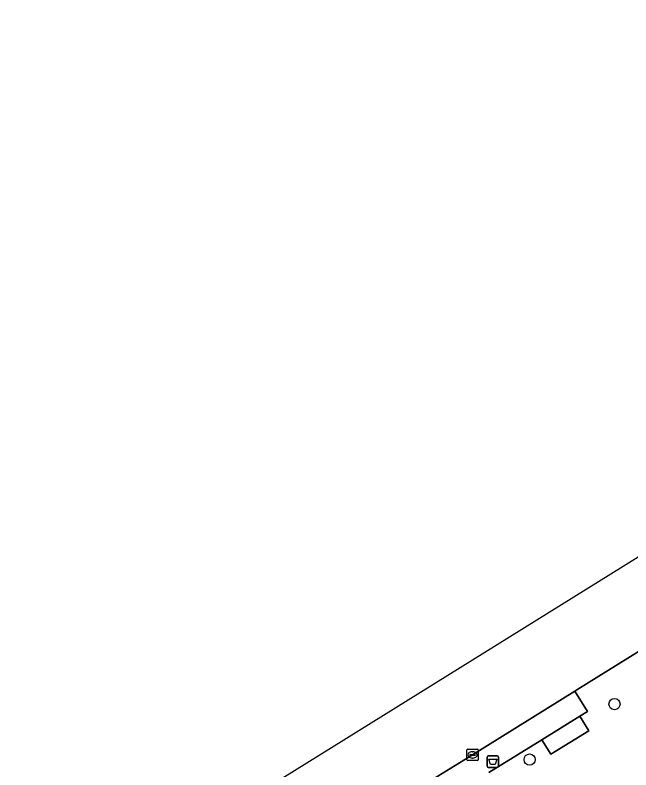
# Model space of a CAD drawing. Extents: x 160030 to 160839, y 385325 to 386450.
# Drawn here: x 160029.7 to 160083.6, y 386130.1 to 386196.2 of the extents above; entities that cross this region are included whole.
import ezdxf

# ---------------------------------------------------------------- set-up
doc = ezdxf.new("R2010")
doc.units = 0
for name, color, linetype in [('IMGEO_Afvalbak', 7, 'Continuous'), ('IMGEO_Berm_groen', 7, 'Continuous'), ('IMGEO_Boom', 7, 'Continuous'), ('IMGEO_Kolk', 7, 'Continuous'), ('IMGEO_Rijbaan_regionaal_gesloten', 7, 'Continuous'), ('IMGEO_Voetpad_gesloten', 7, 'Continuous'), ('IMGEO_Voetpad_open', 7, 'Continuous')]:
    doc.layers.add(name, color=color, linetype=linetype)

msp = doc.modelspace()

# ---------------------------------------------------------------- linework, layer by layer
at = {"layer": 'IMGEO_Afvalbak'}
for p, q in [((160070.994, 386130.426), (160070.994, 386131.226)), ((160070.994, 386131.226), (160070.994, 386130.426)), ((160071.094, 386131.326), (160071.884, 386131.326)), ((160071.884, 386131.326), (160071.094, 386131.326)), ((160071.984, 386131.226), (160071.984, 386130.426)), ((160071.984, 386130.426), (160071.984, 386131.226)), ((160071.884, 386130.326), (160071.094, 386130.326)), ((160071.094, 386130.326), (160071.884, 386130.326))]:
    msp.add_line(p, q, dxfattribs=at)
msp.add_lwpolyline([(160071.137, 386131.04), (160071.841, 386131.04), (160071.692, 386130.57), (160071.286, 386130.57), (160071.137, 386131.04)], dxfattribs=at)
for centre, start, end in [((160071.094, 386131.226), 90, 180), ((160071.094, 386131.226), 90, 180), ((160071.884, 386131.226), 0, 90), ((160071.884, 386131.226), 360, 90), ((160071.094, 386130.426), 180, 270), ((160071.094, 386130.426), 180, 270), ((160071.884, 386130.426), 270, 0), ((160071.884, 386130.426), 270, 0)]:
    msp.add_arc(centre, 0.1, start, end, dxfattribs=at)
at = {"layer": 'IMGEO_Berm_groen'}
msp.add_lwpolyline([(160234.469, 386218.598), (160277.33, 386245.172), (160280.701, 386245.111), (160288.622, 386250), (160297.811, 386255.671), (160290.722, 386267.055), (160290.073, 386268.104), (160268.911, 386254.994), (160262.546, 386251.044), (160260.864, 386250), (160234.899, 386233.885), (160206.043, 386216.043), (160153.804, 386183.592), (160128.715, 386168.047), (160086.922, 386142.123), (160078.853, 386137.104), (160078.685, 386136.999), (160079.791, 386135.22), (160079.109, 386134.797), (160079.894, 386133.531), (160076.58, 386131.475), (160075.795, 386132.741), (160071.15, 386129.885)], dxfattribs=at)
at = {"layer": 'IMGEO_Boom'}
for centre in [(160082.146, 386135.862), (160074.714, 386131.013)]:
    msp.add_circle(centre, 0.489, dxfattribs=at)
at = {"layer": 'IMGEO_Kolk'}
for p, q in [((160069.219, 386130.996), (160069.219, 386131.848)), ((160069.294, 386131.922), (160070.146, 386131.922)), ((160069.707, 386131.702), (160069.732, 386131.702)), ((160070.22, 386131.848), (160070.22, 386130.996)), ((160070.146, 386130.922), (160069.294, 386130.922)), ((160069.478, 386131.416), (160069.478, 386131.428)), ((160069.916, 386131.379), (160069.518, 386131.379)), ((160069.521, 386131.465), (160069.919, 386131.465)), ((160069.73, 386131.142), (160069.705, 386131.142)), ((160069.962, 386131.428), (160069.962, 386131.416))]:
    msp.add_line(p, q, dxfattribs=at)
for points in [[(160069.219, 386130.996), (160069.219, 386131.848)], [(160069.294, 386131.922), (160070.146, 386131.922)], [(160070.22, 386131.848), (160070.22, 386130.996)], [(160070.146, 386130.922), (160069.294, 386130.922)]]:
    msp.add_lwpolyline(points, dxfattribs=at)
for centre, radius, start, end in [((160069.296, 386131.846), 0.0765, 91.55205, 178.44795), ((160069.296, 386131.846), 0.0765, 91.55205, 178.44795), ((160070.144, 386131.846), 0.0765, 1.55205, 88.44795), ((160070.144, 386131.846), 0.0765, 1.55205, 88.44795), ((160069.296, 386130.998), 0.0765, 181.55205, 268.44795), ((160069.296, 386130.998), 0.0765, 181.55205, 268.44795), ((160069.518, 386131.425), 0.0403, 85.87752, 175.75265), ((160069.515, 386131.415), 0.0366, 178.93798, 274.71019), ((160069.919, 386131.422), 0.043, 264.86636, 352.45326), ((160069.923, 386131.427), 0.0386, 1.73085, 96.63898), ((160070.144, 386130.998), 0.0765, 271.55205, 358.44795), ((160070.144, 386130.998), 0.0765, 271.55205, 358.44795)]:
    msp.add_arc(centre, radius, start, end, dxfattribs=at)
for centre, major_axis, ratio, start_param, end_param in [((160069.706, 386131.422), (-0.387, 0.002), 0.722429, 4.712389, 7.853982), ((160069.731, 386131.422), (-0.39, 0.002), 0.717154, 1.570796, 4.712389)]:
    msp.add_ellipse(centre, major_axis=major_axis, ratio=ratio, start_param=start_param, end_param=end_param, dxfattribs=at)
at = {"layer": 'IMGEO_Rijbaan_regionaal_gesloten'}
for points in [[(160352.991, 386307.11), (160367.673, 386316.234), (160373.033, 386319.565), (160405.661, 386339.842), (160426.458, 386352.78), (160454.717, 386370.262), (160466.628, 386377.779), (160485.79, 386389.673), (160500, 386398.48), (160519.898, 386410.812), (160536.553, 386421.109), (160549.768, 386429.187), (160551.876, 386430.476), (160552.093, 386430.607), (160562.767, 386437.281), (160554.007, 386449.857), (160519.651, 386421.283), (160338.731, 386306.963), (160029.667, 386114.83)], [(160044.127, 386115.536), (160048.296, 386118.133), (160050.756, 386119.651), (160051.918, 386120.389), (160064.409, 386128.144), (160069.72, 386131.423), (160078.685, 386136.999), (160078.853, 386137.104), (160086.922, 386142.123), (160128.715, 386168.047), (160153.804, 386183.592), (160206.043, 386216.043), (160234.899, 386233.885), (160260.864, 386250), (160262.546, 386251.044), (160268.911, 386254.994), (160290.073, 386268.104), (160291.289, 386268.857), (160292.973, 386269.9), (160296.964, 386272.372), (160320.014, 386286.663), (160329.851, 386292.79), (160333.365, 386294.979)]]:
    msp.add_lwpolyline(points, dxfattribs=at)
at = {"layer": 'IMGEO_Voetpad_gesloten'}
msp.add_lwpolyline([(160079.894, 386133.531), (160079.109, 386134.797), (160075.795, 386132.741), (160076.58, 386131.475)], close=True, dxfattribs=at)
at = {"layer": 'IMGEO_Voetpad_open'}
msp.add_lwpolyline([(160071.15, 386129.885), (160075.795, 386132.741), (160079.109, 386134.797), (160079.791, 386135.22), (160078.685, 386136.999), (160069.72, 386131.423), (160064.409, 386128.144)], dxfattribs=at)

doc.saveas('drawing.dxf')
